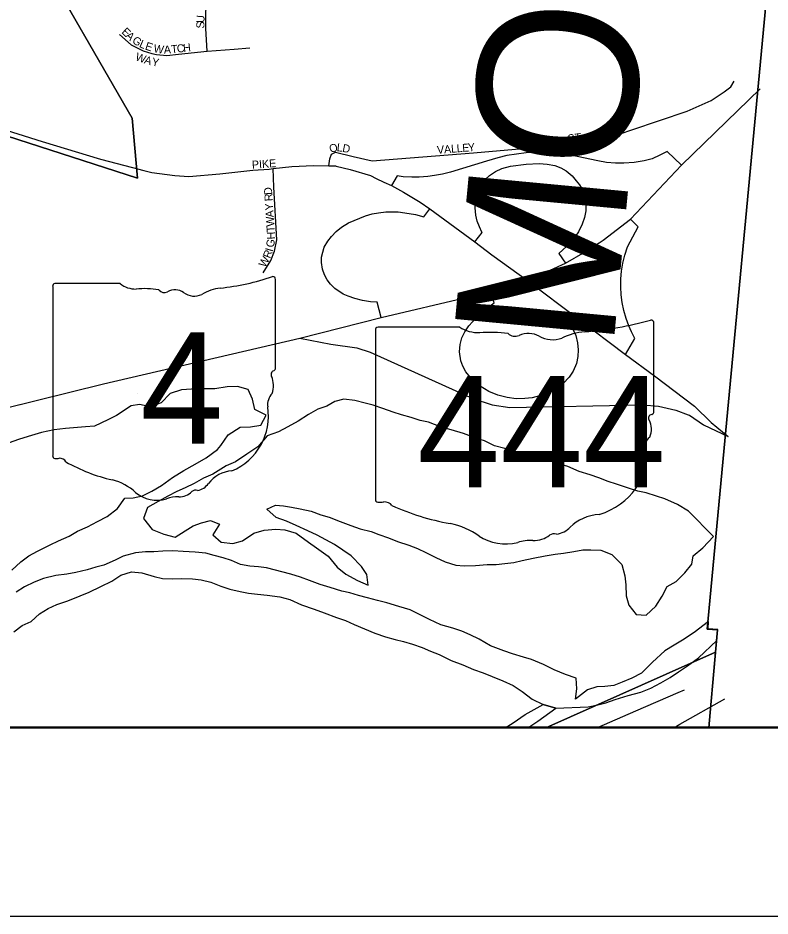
# Model space of a CAD drawing. Extents: x 0 to 680, y 0 to 440.
# Drawn here: x 88.92 to 102.85, y 173.86 to 190.49 of the extents above; entities that cross this region are included whole.
import ezdxf

# ---------------------------------------------------------------- set-up
doc = ezdxf.new("R2010")
doc.units = 0
for name, color, linetype in [('GM_X_Adjacent_County', 7, 'Continuous'), ('GM_X_Adjacent_County_Text', 7, 'Continuous'), ('GM_X_City_Street', 7, 'Continuous'), ('GM_X_City_Street_Text', 7, 'Continuous'), ('GM_X_Corporation', 7, 'Continuous'), ('GM_X_County', 7, 'Continuous'), ('GM_X_Interchange_Ramps', 7, 'Continuous'), ('GM_X_Major_River', 7, 'Continuous'), ('GM_X_Minor_Lake', 7, 'Continuous'), ('GM_X_Minor_River', 7, 'Continuous'), ('GM_X_Rail_Line', 7, 'Continuous'), ('GM_X_State_Location', 7, 'Continuous'), ('GM_X_State_Route', 7, 'Continuous'), ('GM_X_State_Shield', 7, 'Continuous'), ('SH_Data', 7, 'Continuous'), ('SH_Text', 7, 'Continuous')]:
    doc.layers.add(name, color=color, linetype=linetype)

msp = doc.modelspace()

# ---------------------------------------------------------------- linework, layer by layer
at = {"layer": 'GM_X_Adjacent_County'}
for points in [[(47.02, 297.605), (47.02, 177.346), (101.714, 177.346), (101.74, 177.627), (101.876, 179.162), (101.687, 179.172), (102.014, 182.661), (102.637, 189.288), (103.706, 200.669), (104.658, 210.796), (104.669, 210.92), (106.131, 226.563), (108.09, 226.344), (113.939, 225.728), (119.071, 225.251), (122.08, 224.971), (126.921, 224.521), (132.763, 223.977)], [(132.763, 223.977), (126.921, 224.521), (122.08, 224.971), (119.071, 225.251), (113.939, 225.728), (108.09, 226.344), (106.131, 226.563), (104.669, 210.92), (104.658, 210.796), (103.706, 200.669), (102.637, 189.288), (102.014, 182.661), (101.687, 179.172), (101.876, 179.162), (101.74, 177.627), (101.714, 177.346), (285.035, 177.346)], [(132.763, 223.977), (126.921, 224.521), (122.08, 224.971), (119.071, 225.251), (113.939, 225.728), (108.09, 226.344), (106.131, 226.563), (104.669, 210.92), (104.658, 210.796), (103.706, 200.669), (102.637, 189.288), (102.014, 182.661), (101.687, 179.172), (101.876, 179.162), (101.74, 177.627), (101.714, 177.346), (285.035, 177.346)]]:
    msp.add_lwpolyline(points, dxfattribs=at)
at = {"layer": 'GM_X_City_Street'}
msp.add_line((101.065, 177.346), (101.181, 177.411), dxfattribs=at)
for points in [[(92.424, 189.875), (92.398, 190.297), (92.398, 190.579), (92.42, 190.992), (92.409, 191.253), (92.355, 191.514), (92.279, 191.763), (92.246, 191.937), (92.268, 192.122), (92.344, 192.383), (92.55, 192.774), (92.713, 193.045), (92.909, 193.643)], [(90.795, 190.187), (91.014, 189.992), (91.239, 189.883), (91.395, 189.836), (91.481, 189.813), (91.676, 189.797), (91.894, 189.821), (92.424, 189.875), (92.922, 189.914), (93.21, 189.938)], [(94.675, 187.753), (94.693, 187.88), (94.728, 187.967), (94.8, 188.008), (95.129, 187.926), (95.478, 187.845), (97.355, 187.993), (98.42, 188.084), (99.074, 188.136), (99.639, 188.2), (100.287, 188.42), (101.311, 188.767), (101.757, 188.962), (102.001, 189.125), (102.123, 189.218), (102.187, 189.323)], [(88.007, 188.632), (89.364, 188.204), (90.444, 187.878), (91.037, 187.722)], [(91.037, 187.722), (91.247, 187.667), (91.398, 187.627), (91.822, 187.572), (92.083, 187.558), (92.654, 187.602), (93.265, 187.67), (93.568, 187.693), (93.644, 187.702), (93.988, 187.74), (94.391, 187.761), (94.675, 187.753), (94.801, 187.75)], [(93.461, 185.772), (93.603, 185.998), (93.671, 186.174), (93.712, 186.384), (93.654, 187.356), (93.644, 187.702)], [(94.801, 187.75), (94.81, 187.749), (95.072, 187.684), (95.445, 187.572), (95.553, 187.52)], [(95.553, 187.52), (95.697, 187.451), (95.839, 187.386), (96.061, 187.264), (96.369, 187.077), (96.549, 186.956), (97.383, 186.345)], [(97.383, 186.345), (97.383, 186.345), (97.693, 186.105), (98.354, 185.631)], [(98.354, 185.631), (98.354, 185.631), (99.29, 184.924), (100.174, 184.256), (100.711, 183.861), (101.448, 183.301), (101.756, 183.002), (102.072, 182.741)], [(101.181, 177.411), (102.012, 177.879)]]:
    msp.add_lwpolyline(points, dxfattribs=at)
at = {"layer": 'GM_X_Corporation'}
for points in [[(89.188, 191.837), (91.033, 188.638), (91.131, 187.522), (87.091, 188.825), (86.874, 187.953), (86.565, 188.036), (86.252, 186.784), (85.261, 186.995), (85.3, 186.239), (85.24, 185.898), (86.34, 182.299), (85.156, 181.825), (83.29, 181.033), (80.98, 179.967), (78.736, 178.917), (78.382, 178.658), (77.056, 177.346), (98.698, 177.346), (101.839, 178.743), (101.876, 179.162), (101.687, 179.172), (103.205, 195.338)], [(59.429, 177.346), (77.056, 177.346), (78.382, 178.658), (78.736, 178.917), (80.98, 179.967), (83.29, 181.033), (85.156, 181.825), (86.34, 182.299), (85.24, 185.898), (85.3, 186.239), (85.261, 186.995), (86.252, 186.784), (86.565, 188.036), (86.874, 187.953), (87.091, 188.825), (91.131, 187.522), (91.033, 188.638), (89.188, 191.837)]]:
    msp.add_lwpolyline(points, dxfattribs=at)
msp.add_lwpolyline([(98.698, 177.346), (101.715, 177.346), (101.839, 178.743)], close=True, dxfattribs=at)
at = {"layer": 'GM_X_County'}
msp.add_lwpolyline([(47.02, 297.605), (47.02, 177.346), (101.714, 177.346), (101.74, 177.627), (101.876, 179.162), (101.687, 179.172), (102.014, 182.661), (102.637, 189.288), (103.706, 200.669), (104.658, 210.796), (104.669, 210.92), (106.131, 226.563), (108.09, 226.344), (113.939, 225.728), (119.071, 225.251), (122.08, 224.971), (126.921, 224.521), (132.763, 223.977)], dxfattribs=at)
at = {"layer": 'GM_X_Interchange_Ramps'}
for points in [[(101.21, 187.768), (100.942, 188.02), (100.809, 187.948), (100.663, 187.884), (100.52, 187.845), (100.331, 187.813), (100.139, 187.8), (99.986, 187.802), (99.822, 187.817), (99.657, 187.846), (99.039, 187.973), (98.844, 187.994), (98.68, 188.003), (98.487, 188.002), (98.333, 187.993), (98.155, 187.972), (97.976, 187.942), (97.805, 187.902), (97.597, 187.841), (96.927, 187.638), (96.78, 187.6), (96.634, 187.573), (96.507, 187.556), (96.349, 187.545), (96.215, 187.544), (96.051, 187.552), (95.939, 187.566), (95.839, 187.386)], [(97.383, 186.345), (97.518, 186.518), (97.513, 186.526), (97.465, 186.621), (97.425, 186.731), (97.4, 186.841), (97.389, 186.972), (97.398, 187.111), (97.424, 187.233), (97.464, 187.345), (97.564, 187.492), (97.652, 187.572), (97.761, 187.645), (97.879, 187.702), (98.039, 187.746), (98.333, 187.783), (98.571, 187.796), (98.72, 187.784), (98.864, 187.758), (98.974, 187.716), (99.07, 187.661), (99.182, 187.567), (99.257, 187.476), (99.317, 187.404), (99.367, 187.322), (99.415, 187.199), (99.438, 187.057), (99.436, 186.917), (99.412, 186.794), (99.37, 186.675), (99.299, 186.533), (99.199, 186.391), (99.083, 186.262), (98.936, 186.131), (99.057, 185.952)], [(95.644, 184.942), (95.574, 185.226), (95.448, 185.236), (95.3, 185.26), (95.159, 185.296), (95.035, 185.338), (94.944, 185.377), (94.784, 185.482), (94.704, 185.559), (94.642, 185.642), (94.593, 185.735), (94.558, 185.841), (94.54, 185.96), (94.542, 186.059), (94.592, 186.244), (94.657, 186.355), (94.725, 186.446), (94.812, 186.537), (94.911, 186.619), (95.039, 186.698), (95.355, 186.827), (95.48, 186.861), (95.595, 186.883), (95.73, 186.898), (95.843, 186.902), (95.961, 186.898), (96.082, 186.885), (96.283, 186.852), (96.437, 186.806), (96.549, 186.956)], [(100.174, 184.256), (100.344, 184.555), (100.337, 184.567), (100.281, 184.677), (100.232, 184.79), (100.182, 184.928), (100.141, 185.075), (100.112, 185.222), (100.093, 185.366), (100.085, 185.514), (100.088, 185.661), (100.1, 185.804), (100.124, 185.951), (100.159, 186.098), (100.208, 186.253), (100.407, 186.624), (100.265, 186.765)], [(99.29, 184.924), (99.165, 184.772), (99.193, 184.729), (99.249, 184.608), (99.285, 184.475), (99.297, 184.348), (99.29, 184.224), (99.261, 184.093), (99.199, 183.948), (99.128, 183.838), (99.015, 183.72), (98.742, 183.551), (98.6, 183.497), (98.444, 183.459), (98.305, 183.441), (98.145, 183.44), (97.979, 183.46), (97.806, 183.506), (97.638, 183.576), (97.478, 183.672), (97.351, 183.774), (97.213, 183.939), (97.158, 184.042), (97.123, 184.142), (97.099, 184.306), (97.11, 184.446), (97.142, 184.566), (97.195, 184.679), (97.272, 184.787), (97.473, 185.009), (97.595, 185.113), (97.736, 185.214), (97.679, 185.421)]]:
    msp.add_lwpolyline(points, dxfattribs=at)
at = {"layer": 'GM_X_Major_River'}
for p, q in [((101.884, 179.166), (101.7, 179.179)), ((101.866, 178.962), (101.884, 179.166)), ((98.645, 177.775), (98.881, 177.706))]:
    msp.add_line(p, q, dxfattribs=at)
for points in [[(97.916, 178.769), (97.673, 178.862), (97.461, 178.984), (97.295, 179.064), (97.141, 179.132), (96.97, 179.188), (96.75, 179.251), (96.543, 179.35), (96.39, 179.424), (96.183, 179.528), (95.975, 179.591), (95.75, 179.66), (95.578, 179.705), (95.394, 179.749), (95.228, 179.794), (95.062, 179.844), (94.914, 179.876), (94.701, 179.945), (94.517, 180.001), (94.316, 180.07), (94.15, 180.132), (93.972, 180.189), (93.521, 180.309), (93.373, 180.323), (93.212, 180.338), (93.04, 180.37), (92.875, 180.444), (92.72, 180.494), (92.554, 180.533), (92.4, 180.577), (92.198, 180.598), (91.978, 180.613), (91.788, 180.622), (91.603, 180.619), (91.436, 180.604), (91.281, 180.606), (91.096, 180.586), (90.869, 180.524), (90.719, 180.449), (90.509, 180.357), (90.36, 180.318), (90.198, 180.272), (89.989, 180.222), (89.822, 180.189), (89.619, 180.163), (89.392, 180.113), (89.218, 180.044), (89.038, 179.958), (88.882, 179.859)], [(88.841, 179.121), (88.997, 179.238), (89.159, 179.313), (89.316, 179.453), (89.479, 179.552), (89.635, 179.627), (89.838, 179.695), (90.072, 179.786), (90.234, 179.855), (90.45, 179.959), (90.654, 180.063), (90.822, 180.173), (91.019, 180.236), (91.21, 180.215), (91.441, 180.146), (91.595, 180.113), (91.774, 180.105), (91.952, 180.108), (92.149, 180.105), (92.309, 180.084), (92.487, 180.04), (92.677, 179.965), (92.842, 179.915), (93.032, 179.87), (93.187, 179.838), (93.353, 179.817), (93.531, 179.803), (93.769, 179.769), (93.953, 179.719), (94.172, 179.62), (94.403, 179.539), (94.592, 179.476), (94.817, 179.389), (94.983, 179.333), (95.143, 179.259), (95.338, 179.179), (95.527, 179.098), (95.723, 179.03), (95.906, 178.979), (96.061, 178.941), (96.227, 178.891), (96.404, 178.834), (96.558, 178.766), (96.718, 178.704), (96.942, 178.594), (97.161, 178.513), (97.357, 178.426), (97.534, 178.364), (97.7, 178.296), (97.901, 178.215), (98.09, 178.129), (98.255, 178.019), (98.444, 177.873), (98.645, 177.775)], [(101.709, 179.314), (101.446, 179.111), (101.229, 178.966), (101.073, 178.873), (100.899, 178.769), (100.669, 178.558), (100.47, 178.359), (100.29, 178.266), (100.11, 178.192), (99.954, 178.129), (99.787, 178.108), (99.638, 178.104), (99.465, 178.047), (99.248, 177.878), (99.268, 178.068), (99.26, 178.265), (99.058, 178.334), (98.851, 178.42), (98.65, 178.519), (98.431, 178.612), (98.283, 178.65), (98.076, 178.712), (97.916, 178.769)], [(101.7, 179.179), (101.709, 179.314)], [(98.881, 177.706), (99.478, 177.732), (99.657, 177.771), (99.806, 177.81), (99.98, 177.867), (100.219, 177.946), (100.458, 178.002), (100.638, 178.076), (100.824, 178.175), (100.998, 178.279), (101.155, 178.384), (101.317, 178.494), (101.522, 178.64), (101.866, 178.962)]]:
    msp.add_lwpolyline(points, dxfattribs=at)
at = {"layer": 'GM_X_Minor_Lake'}
for points in [[(92.615, 182.502), (92.675, 182.573), (92.809, 182.773), (93.032, 182.913), (93.223, 182.921), (93.414, 182.948), (93.518, 183.137), (93.305, 183.242), (93.26, 183.433), (93.18, 183.613), (92.984, 183.664), (92.793, 183.661), (92.561, 183.623), (92.34, 183.62), (92.132, 183.618), (91.947, 183.603), (91.738, 183.535), (91.568, 183.365), (91.365, 183.29), (91.169, 183.335), (91.014, 183.308), (90.743, 183.128), (90.581, 183.047), (90.335, 182.932), (90.168, 182.916), (89.947, 182.902), (89.798, 182.887), (89.59, 182.866), (89.351, 182.816), (89.105, 182.737), (88.926, 182.686), (88.752, 182.623)], [(101.801, 180.886), (101.338, 181.357), (101.137, 181.48), (100.901, 181.585), (100.747, 181.635), (100.557, 181.697), (100.403, 181.73), (100.225, 181.78), (100.006, 181.855), (99.852, 181.905), (99.68, 181.973), (99.52, 182.029), (99.313, 182.092), (99.106, 182.185), (98.952, 182.229), (98.727, 182.31), (98.555, 182.36), (98.377, 182.399), (98.134, 182.456), (97.938, 182.519), (97.742, 182.57), (97.559, 182.662), (97.399, 182.712), (97.168, 182.793), (96.943, 182.862), (96.742, 182.919), (96.523, 183.006), (96.368, 183.038), (96.202, 183.094), (96.025, 183.139), (95.865, 183.189), (95.675, 183.258), (95.497, 183.32), (95.349, 183.358), (95.159, 183.409), (94.951, 183.43), (94.79, 183.391), (94.64, 183.304), (94.472, 183.247), (94.298, 183.148), (94.105, 183.026), (93.919, 182.916), (93.745, 182.824), (93.536, 182.75), (93.36, 182.55), (93.155, 182.41), (92.945, 182.271), (92.777, 182.196), (92.53, 182.045), (92.356, 181.971), (92.182, 181.872), (92.014, 181.791), (91.858, 181.723), (91.696, 181.636), (91.516, 181.537), (91.318, 181.422), (91.243, 181.22), (91.401, 181.015), (91.62, 180.929), (91.827, 180.878), (92.014, 180.994), (92.164, 181.087), (92.314, 181.144), (92.481, 181.183), (92.653, 181.115), (92.525, 180.92), (92.683, 180.781), (92.897, 180.759), (93.077, 180.81), (93.287, 180.95), (93.479, 181.006), (93.693, 181.021), (93.86, 181.012), (94.073, 180.949), (94.297, 180.785), (94.45, 180.675), (94.662, 180.523), (94.832, 180.318), (94.99, 180.19), (95.209, 180.074), (95.404, 179.987), (95.377, 180.184), (95.284, 180.334), (95.091, 180.528), (94.938, 180.632), (94.779, 180.741), (94.46, 180.913), (94.288, 180.993), (94.07, 181.092), (93.892, 181.172), (93.703, 181.241), (93.526, 181.392), (93.688, 181.467), (93.837, 181.453), (93.985, 181.433), (94.146, 181.4), (94.347, 181.355), (94.525, 181.287), (94.685, 181.243), (94.886, 181.168), (95.082, 181.094)], [(88.805, 180.265), (88.968, 180.417), (89.119, 180.528), (89.281, 180.615), (89.515, 180.736), (89.665, 180.805), (89.863, 180.897), (90.019, 180.984), (90.205, 181.064), (90.391, 181.168), (90.571, 181.261), (90.758, 181.407), (90.898, 181.595), (91.053, 181.604), (91.226, 181.643), (91.4, 181.73), (91.574, 181.834), (91.779, 181.98), (91.989, 182.113), (92.2, 182.229), (92.404, 182.345), (92.615, 182.502)], [(95.082, 181.094), (95.259, 181.031), (95.461, 180.981)], [(95.461, 180.981), (95.603, 180.925), (95.781, 180.862), (95.946, 180.794), (96.16, 180.725), (96.32, 180.663), (96.473, 180.589), (96.656, 180.497), (96.828, 180.417), (97.029, 180.354), (97.184, 180.346), (97.392, 180.348), (97.607, 180.369), (97.774, 180.372), (97.935, 180.387), (98.102, 180.409), (98.257, 180.442), (98.46, 180.486), (98.681, 180.53), (98.866, 180.563), (99.022, 180.579), (99.213, 180.611), (99.38, 180.638), (99.529, 180.642), (99.713, 180.633), (99.92, 180.552), (100.102, 180.371), (100.158, 180.162), (100.18, 179.995), (100.182, 179.792), (100.233, 179.619), (100.367, 179.444), (100.552, 179.429), (100.733, 179.599), (100.849, 179.782), (100.941, 179.959), (101.109, 180.057), (101.273, 180.215), (101.4, 180.374), (101.426, 180.528), (101.601, 180.68), (101.801, 180.886)]]:
    msp.add_lwpolyline(points, dxfattribs=at)
at = {"layer": 'GM_X_Minor_River'}
msp.add_line((98.881, 177.706), (98.645, 177.775), dxfattribs=at)
for points in [[(97.94, 177.346), (98.092, 177.438), (98.314, 177.589), (98.645, 177.775)], [(98.363, 177.346), (98.55, 177.467), (98.881, 177.706)]]:
    msp.add_lwpolyline(points, dxfattribs=at)
at = {"layer": 'GM_X_Rail_Line'}
msp.add_line((99.64, 177.346), (100.365, 177.66), dxfattribs=at)
for points in [[(100.365, 177.66), (101.149, 177.999)], [(101.149, 177.999), (101.267, 178.05)]]:
    msp.add_lwpolyline(points, dxfattribs=at)
at = {"layer": 'GM_X_State_Route'}
for points in [[(99.683, 186.326), (99.759, 186.375), (100.265, 186.765), (101.21, 187.768), (102.667, 189.176)], [(97.272, 185.325), (97.679, 185.421), (98.097, 185.544), (98.354, 185.631), (99.057, 185.952), (99.425, 186.162), (99.683, 186.326)], [(94.139, 184.564), (95.644, 184.942), (97.272, 185.325)], [(86.273, 182.566), (86.712, 182.73), (87.401, 182.95), (90.504, 183.715), (94.139, 184.564)], [(94.139, 184.564), (94.713, 184.452), (95.196, 184.384), (95.444, 184.299), (97.343, 183.444), (97.702, 183.325), (98.03, 183.28), (100.494, 183.325), (100.781, 183.303), (101.103, 183.228), (101.33, 183.144)], [(101.33, 183.144), (101.356, 183.134), (101.619, 182.956), (102.072, 182.741)]]:
    msp.add_lwpolyline(points, dxfattribs=at)
at = {"layer": 'GM_X_State_Shield'}
for p, q in [((93.687, 184.011), (93.687, 185.649)), ((89.56, 185.518), (89.56, 182.385)), ((90.809, 185.572), (89.6, 185.572)), ((100.697, 183.202), (100.697, 184.841)), ((95.538, 184.709), (95.538, 181.577)), ((97.1, 184.763), (95.589, 184.763)), ((93.686, 184.011), (93.687, 184.011)), ((100.697, 183.202), (100.697, 183.202))]:
    msp.add_line(p, q, dxfattribs=at)
for centre, radius, start, end in [((92.217, 189.843), 4.377, 275.8445, 288.9065), ((93.641, 185.656), 0.0459, 351.8621, 97.738), ((89.607, 185.525), 0.0478, 98.1301, 188.1301), ((91.097, 185.935), 0.464, 231.6195, 271.1119), ((91.251, 183.813), 1.665, 80.4867, 94.9883), ((92.775, 184.615), 0.881, 97.3462, 120.7689), ((91.629, 185.541), 0.134, 219.7921, 297.1024), ((91.825, 185.179), 0.278, 54.4667, 119.1411), ((92.184, 185.675), 0.335, 233.8562, 294.8282), ((93.638, 184.004), 0.0492, 289.6038, 7.7341), ((93.676, 183.89), 0.0711, 107.944, 210.337), ((93.224, 183.683), 0.427, 340.033, 23.6496), ((93.852, 183.325), 0.311, 136.8065, 186.9296), ((92.462, 183.117), 1.095, 292.3089, 8.9858), ((89.607, 182.379), 0.0482, 171.9584, 258.3066), ((89.615, 182.699), 0.368, 267.339, 280.6039), ((89.69, 182.205), 0.133, 29.7484, 93.2717), ((91.366, 185.019), 3.161, 240.4129, 257.1985), ((92.924, 181.506), 0.6, 94.4031, 142.5768), ((90.424, 180.978), 0.989, 47.1842, 75.836), ((92.164, 182.082), 0.354, 282.8732, 323.2771), ((91.493, 182.189), 0.628, 230.7004, 286.2918), ((91.902, 181.955), 0.334, 268.777, 315.5493), ((92.204, 181.651), 0.0941, 65.7517, 132.6484), ((91.856, 181.106), 0.516, 85.6951, 111.2099)]:
    msp.add_arc(centre, radius, start, end, dxfattribs=at)
for centre, major_axis, start_param, end_param in [((98.86, 189.034), (5.471, 0), 4.814394, 5.042369), ((100.64, 184.848), (0.0574, 0), 6.141152, 7.989035), ((95.597, 184.716), (0.0598, 0), 1.712693, 3.28349), ((97.46, 185.127), (0.58, 0), 4.042523, 4.731795), ((97.652, 183.004), (2.081, 0), 1.404758, 1.657858), ((98.124, 184.732), (0.167, 0), 3.836095, 5.185415), ((98.37, 184.37), (0.348, 0), 0.950623, 2.079405), ((99.557, 183.806), (1.101, 0), 1.699011, 2.107814), ((98.819, 184.867), (0.418, 0), 4.081561, 5.145723), ((100.684, 183.082), (0.0889, 0), 1.883978, 3.671073), ((100.636, 183.196), (0.0615, 0), 5.05454, 6.418171), ((100.119, 182.875), (0.534, 0), 5.934695, 6.695948), ((100.903, 182.516), (0.388, 0), 2.387724, 3.262537), ((99.166, 182.308), (1.368, 0), 5.101752, 6.440018), ((95.598, 181.57), (0.0603, 0), 3.00124, 4.508301), ((95.607, 181.89), (0.46, 0), 4.665946, 4.897461), ((95.701, 181.396), (0.166, 0), 0.519207, 1.627899), ((97.796, 184.21), (3.951, 0), 4.195997, 4.488961), ((99.743, 180.697), (0.749, 0), 1.647645, 2.488434), ((96.618, 180.169), (1.236, 0), 0.823519, 1.323587), ((98.793, 181.273), (0.442, 0), 4.937069, 5.64225), ((97.955, 181.38), (0.784, 0), 4.026481, 4.996735), ((98.408, 180.297), (0.645, 0), 1.495662, 1.94098), ((98.466, 181.146), (0.418, 0), 4.691044, 5.507374), ((98.844, 180.842), (0.118, 0), 1.147584, 2.315152)]:
    msp.add_ellipse(centre, major_axis=major_axis, ratio=0.8, start_param=start_param, end_param=end_param, dxfattribs=at)
at = {"layer": 'SH_Data'}
for p, q in [((47.02, 177.359), (285.02, 177.359)), ((43.52, 173.859), (288.52, 173.859))]:
    msp.add_line(p, q, dxfattribs=at)
at = {"layer": 'SH_Text'}
for points in [[(47.02, 415.359), (285.02, 415.359), (285.02, 177.359), (47.02, 177.359)], [(285.019, 415.359), (47.02, 415.359), (47.02, 177.359), (285.019, 177.359)]]:
    msp.add_lwpolyline(points, close=True, dxfattribs=at)

# ---------------------------------------------------------------- texts
at = {"layer": 'GM_X_Adjacent_County_Text'}
msp.add_text('MONTGOMERY COUNTY', height=2.96462, rotation=84.6299, dxfattribs=at).set_placement((99.938, 184.315))
at = {"layer": 'GM_X_City_Street_Text'}
for s, height, rotation, p in [('U', 0.148, 87.9099, (92.371, 190.399)), ('E', 0.148, 316.3331, (90.825, 190.221)), ('S', 0.148, 87.8961, (92.368, 190.294)), ('A', 0.148, 316.3293, (90.9, 190.149)), ('G', 0.148, 327.8129, (91.02, 190.039)), ('L', 0.148, 336.3691, (91.152, 189.958)), ('E', 0.148, 341.0555, (91.26, 189.912)), ('W', 0.148, 350.7628, (91.422, 189.859)), ('A', 0.148, 2.2923, (91.622, 189.83)), ('T', 0.148, 5.808, (91.762, 189.836)), ('C', 0.148, 6.3406, (91.868, 189.847)), ('H', 0.148, 6.3305, (91.984, 189.86)), ('W', 0.148, 340.3688, (91.08, 189.714)), ('A', 0.148, 342.4909, (91.245, 189.655)), ('Y', 0.148, 348.987, (91.387, 189.612)), ('ST', 0.1482, 7.1217, (99.11, 188.182)), ('O', 0.148, 16.0775, (94.707, 187.991)), ('L', 0.148, 353.4003, (94.817, 188.026)), ('D', 0.148, 348.6944, (94.917, 188.015)), ('V', 0.148, 4.5077, (96.685, 187.973)), ('A', 0.148, 4.5182, (96.815, 187.983)), ('L', 0.148, 4.5118, (96.945, 187.994)), ('L', 0.148, 4.5188, (97.049, 188.002)), ('E', 0.148, 4.5118, (97.153, 188.01)), ('Y', 0.148, 5.5625, (97.26, 188.018)), ('PIKE', 0.1482, 3.8189, (93.255, 187.699)), ('D', 0.148, 93.8054, (93.629, 187.219)), ('R', 0.148, 93.818, (93.637, 187.102)), ('Y', 0.148, 93.8294, (93.648, 186.933)), ('A', 0.148, 93.8054, (93.657, 186.802)), ('W', 0.148, 93.8197, (93.668, 186.633)), ('T', 0.148, 93.8931, (93.675, 186.529)), ('H', 0.148, 91.4012, (93.679, 186.392)), ('G', 0.148, 80.7735, (93.656, 186.233)), ('R', 0.148, 68.6364, (93.587, 186.028)), ('I', 0.148, 74.4554, (93.635, 186.153)), ('W', 0.148, 60.5992, (93.494, 185.86))]:
    msp.add_text(s, height=height, rotation=rotation, dxfattribs=at).set_placement(p)
at = {"layer": 'GM_X_State_Location'}
for s, p in [('s', (91.577, 183.743)), ('r', (91.577, 183.743)), ('s', (98.06, 182.935)), ('r', (98.06, 182.935))]:
    msp.add_text(s, height=0.00296, dxfattribs=at).set_placement(p)
for s, p in [('4', (91.13, 183.528)), ('444', (97.013, 182.719))]:
    msp.add_text(s, height=0.00296, rotation=0, dxfattribs=at).set_placement(p)
at = {"layer": 'GM_X_State_Shield'}
for s, height, p in [('4', 2.064, (91.185, 182.606)), ('444', 2.0637, (96.314, 181.798))]:
    msp.add_text(s, height=height, dxfattribs=at).set_placement(p)

doc.saveas('drawing.dxf')
